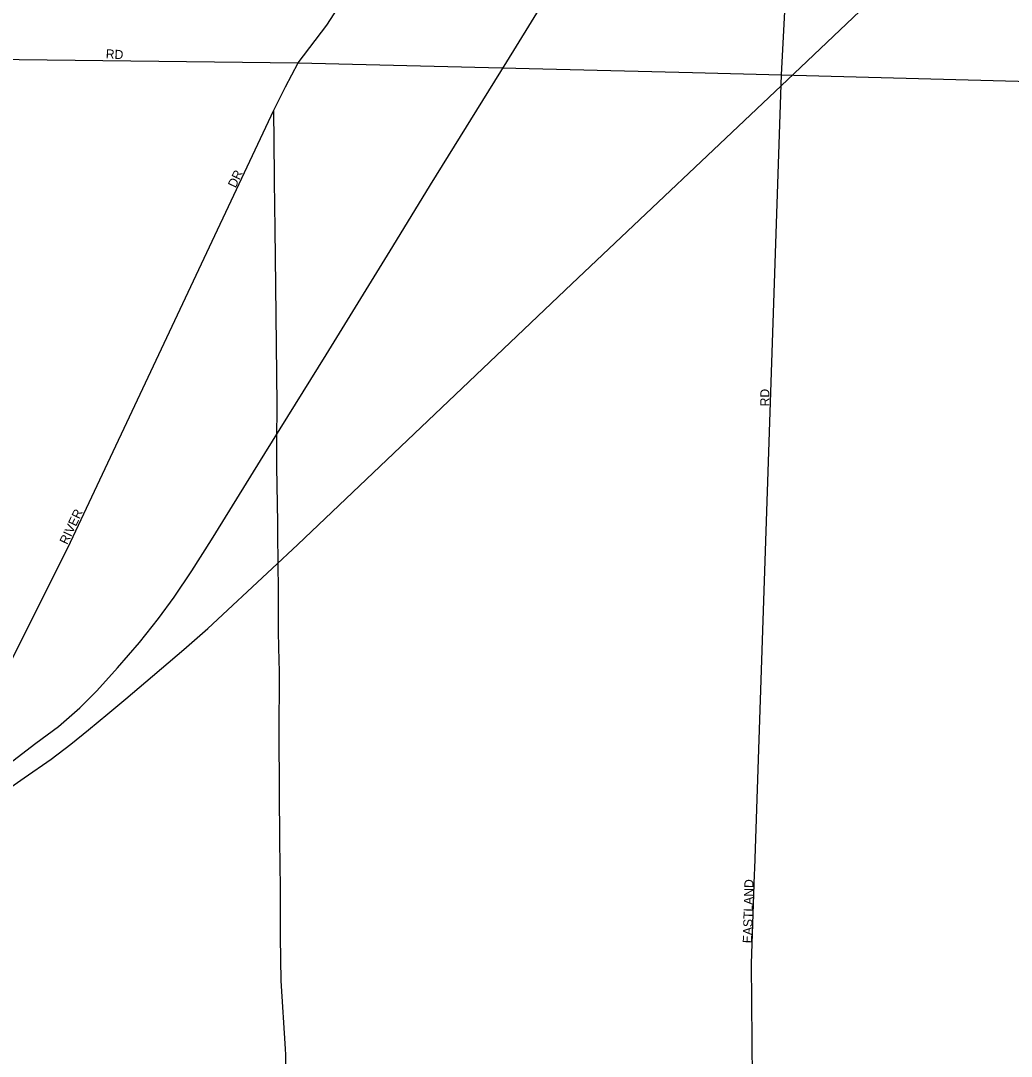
# Model space of a CAD drawing. Extents: x -561 to 1170, y 0 to 846.
# Drawn here: x 121.03 to 135.77, y 165.13 to 180.55 of the extents above; entities that cross this region are included whole.
import ezdxf

# ---------------------------------------------------------------- set-up
doc = ezdxf.new("R2010")
doc.units = 0
for name, color, linetype in [('GM_X_City_Street', 7, 'Continuous'), ('GM_X_City_Street_Text', 7, 'Continuous'), ('GM_X_Rail_Line', 7, 'Continuous'), ('GM_X_State_Route', 7, 'Continuous')]:
    doc.layers.add(name, color=color, linetype=linetype)

msp = doc.modelspace()

# ---------------------------------------------------------------- linework, layer by layer
at = {"layer": 'GM_X_City_Street'}
for points in [[(132.352, 179.745), (132.741, 187.085), (132.745, 187.683), (132.694, 188.035)], [(114.36, 180.052), (125.156, 179.923)], [(125.156, 179.923), (131.03, 179.778), (131.03, 179.778)], [(131.03, 179.778), (132.352, 179.745)], [(131.955, 167.928), (132.352, 179.745)], [(132.352, 179.745), (146.626, 179.363), (151.839, 179.222), (160.538, 179.053)], [(118.824, 163.409), (117.722, 165.539), (117.293, 166.361), (116.984, 167.199), (116.94, 167.331), (116.925, 167.434), (116.94, 167.522), (116.94, 167.61), (117.028, 167.728), (117.22, 167.963), (118.939, 169.271), (119.971, 170.008), (120.529, 170.494), (120.729, 170.714), (121.73, 172.702), (124.796, 179.218)], [(131.44, 151.737), (131.639, 156.89), (131.934, 163.06), (131.908, 166.518), (131.952, 167.84), (131.955, 167.928)]]:
    msp.add_lwpolyline(points, dxfattribs=at)
at = {"layer": 'GM_X_Rail_Line'}
for points in [[(132.443, 179.671), (138.405, 185.336), (144.429, 191.078), (145.988, 192.57), (147.645, 194.148), (150.228, 196.605), (151.185, 197.516), (155.719, 201.807), (158.752, 204.683), (160.949, 206.769), (162.765, 208.485), (164.659, 210.277), (164.969, 210.553)], [(119.465, 168.471), (119.798, 168.723), (120.313, 169.085), (120.781, 169.434), (121.254, 169.796), (121.589, 170.045), (121.906, 170.324), (122.16, 170.576), (122.468, 170.918), (122.797, 171.292), (123.078, 171.651), (123.312, 171.971), (123.573, 172.36), (123.867, 172.821), (124.661, 174.108), (125.572, 175.579), (126.567, 177.187), (127.126, 178.108), (128.265, 179.939), (129.839, 182.493), (131.313, 184.879), (132.731, 187.186)], [(117.319, 166.663), (118.642, 167.585), (119.352, 168.081), (119.962, 168.509), (120.357, 168.771), (120.748, 169.044), (121.078, 169.279), (121.48, 169.558), (121.773, 169.782), (122.038, 169.992), (122.325, 170.231), (122.594, 170.455), (122.892, 170.71), (123.456, 171.19), (123.811, 171.505), (124.771, 172.395), (125.154, 172.751), (129.23, 176.633), (132.443, 179.671)]]:
    msp.add_lwpolyline(points, dxfattribs=at)
at = {"layer": 'GM_X_State_Route'}
for points in [[(125.156, 179.923), (125.586, 180.484), (125.748, 180.737), (125.881, 180.892), (126.067, 181.132), (126.285, 181.372), (127.185, 182.274)], [(124.796, 179.153), (124.796, 179.218), (124.968, 179.565), (125.156, 179.923)], [(124.843, 174.582), (124.843, 174.835), (124.835, 175.728), (124.827, 176.605), (124.813, 177.449), (124.805, 178.163), (124.798, 178.812), (124.796, 179.146), (124.796, 179.153)], [(124.862, 172.296), (124.855, 173.082), (124.841, 173.91), (124.842, 174.546), (124.843, 174.582)], [(124.872, 171.153), (124.865, 171.523), (124.863, 172.248), (124.862, 172.296)], [(124.972, 165.156), (124.97, 165.247), (124.904, 166.258), (124.897, 166.907), (124.894, 167.643), (124.887, 168.336), (124.879, 169.088), (124.876, 169.943), (124.878, 170.798), (124.873, 171.097), (124.872, 171.153)], [(124.987, 164.013), (124.972, 165.156)]]:
    msp.add_lwpolyline(points, dxfattribs=at)

# ---------------------------------------------------------------- texts
at = {"layer": 'GM_X_City_Street_Text'}
for s, rotation, p in [('RD', 356.9887, (122.291, 179.991)), ('DR', 64.7982, (124.227, 178.052)), ('RD', 90, (132.172, 174.81)), ('RIVER', 64.6532, (121.72, 172.742)), ('EASTLAND', 88.4315, (131.911, 166.816))]:
    msp.add_text(s, height=0.135, rotation=rotation, dxfattribs=at).set_placement(p)

doc.saveas('drawing.dxf')
